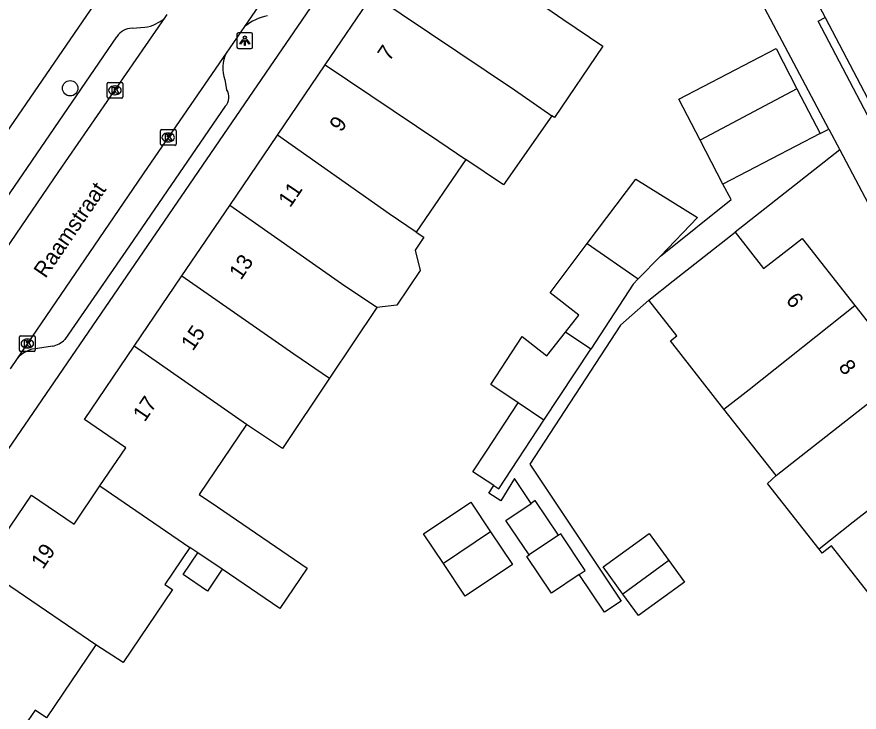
# Model space of a CAD drawing. Extents: x 157321 to 158827, y 386650 to 388532.
# Drawn here: x 157676.1 to 157729.7, y 387550 to 387594.2 of the extents above; entities that cross this region are included whole.
import ezdxf

# ---------------------------------------------------------------- set-up
doc = ezdxf.new("R2010")
doc.units = 0
for name, color, linetype in [('IMGEO_Boom', 7, 'Continuous'), ('IMGEO_Kolk', 7, 'Continuous'), ('IMGEO_Lichtpunt', 7, 'Continuous'), ('IMGEO_Openbare_ruimte_label', 7, 'Continuous'), ('IMGEO_Pand', 7, 'Continuous'), ('IMGEO_Pand_nummerreeks', 7, 'Continuous'), ('IMGEO_Rijbaan_lokaal_open', 7, 'Continuous'), ('IMGEO_Voetpad_open', 7, 'Continuous')]:
    doc.layers.add(name, color=color, linetype=linetype)

msp = doc.modelspace()

# ---------------------------------------------------------------- linework, layer by layer
at = {"layer": 'IMGEO_Boom'}
msp.add_circle((157679.513, 387589.674), 0.489, dxfattribs=at)
at = {"layer": 'IMGEO_Kolk'}
for p, q in [((157681.933, 387590.046), (157682.785, 387590.046)), ((157681.858, 387589.12), (157681.858, 387589.972)), ((157682.346, 387589.826), (157682.371, 387589.826)), ((157682.859, 387589.972), (157682.859, 387589.12)), ((157682.785, 387589.046), (157681.933, 387589.046)), ((157682.369, 387589.266), (157682.344, 387589.266)), ((157685.247, 387586.123), (157685.247, 387586.975)), ((157685.322, 387587.049), (157686.174, 387587.049)), ((157685.735, 387586.829), (157685.76, 387586.829)), ((157686.248, 387586.975), (157686.248, 387586.123)), ((157685.758, 387586.269), (157685.733, 387586.269)), ((157686.174, 387586.049), (157685.322, 387586.049)), ((157676.365, 387573.952), (157677.217, 387573.952)), ((157676.29, 387573.026), (157676.29, 387573.878)), ((157676.778, 387573.732), (157676.803, 387573.732)), ((157677.291, 387573.878), (157677.291, 387573.026)), ((157677.217, 387572.952), (157676.365, 387572.952)), ((157676.801, 387573.172), (157676.776, 387573.172))]:
    msp.add_line(p, q, dxfattribs=at)
for points in [[(157681.933, 387590.046), (157682.785, 387590.046)], [(157681.858, 387589.12), (157681.858, 387589.972)], [(157682.179, 387589.746), (157682.302, 387589.746), (157682.302, 387589.595), (157682.432, 387589.746), (157682.596, 387589.746), (157682.45, 387589.595), (157682.603, 387589.346), (157682.451, 387589.346), (157682.366, 387589.51), (157682.302, 387589.443), (157682.302, 387589.346), (157682.179, 387589.346), (157682.179, 387589.746)], [(157682.859, 387589.972), (157682.859, 387589.12)], [(157682.785, 387589.046), (157681.933, 387589.046)], [(157685.247, 387586.123), (157685.247, 387586.975)], [(157685.322, 387587.049), (157686.174, 387587.049)], [(157686.248, 387586.975), (157686.248, 387586.123)], [(157685.568, 387586.749), (157685.691, 387586.749), (157685.691, 387586.598), (157685.821, 387586.749), (157685.985, 387586.749), (157685.839, 387586.598), (157685.992, 387586.349), (157685.84, 387586.349), (157685.755, 387586.513), (157685.691, 387586.446), (157685.691, 387586.349), (157685.568, 387586.349), (157685.568, 387586.749)], [(157686.174, 387586.049), (157685.322, 387586.049)], [(157676.365, 387573.952), (157677.217, 387573.952)], [(157676.29, 387573.026), (157676.29, 387573.878)], [(157676.611, 387573.652), (157676.734, 387573.652), (157676.734, 387573.501), (157676.864, 387573.652), (157677.028, 387573.652), (157676.882, 387573.501), (157677.035, 387573.252), (157676.883, 387573.252), (157676.798, 387573.416), (157676.734, 387573.349), (157676.734, 387573.252), (157676.611, 387573.252), (157676.611, 387573.652)], [(157677.291, 387573.878), (157677.291, 387573.026)], [(157677.217, 387572.952), (157676.365, 387572.952)]]:
    msp.add_lwpolyline(points, dxfattribs=at)
for centre, start, end in [((157681.935, 387589.97), 91.552, 178.448), ((157681.935, 387589.97), 91.552, 178.448), ((157682.783, 387589.97), 1.552, 88.448), ((157682.783, 387589.97), 1.552, 88.448), ((157681.935, 387589.122), 181.552, 268.448), ((157681.935, 387589.122), 181.552, 268.448), ((157682.783, 387589.122), 271.552, 358.448), ((157682.783, 387589.122), 271.552, 358.448), ((157685.324, 387586.973), 91.552, 178.448), ((157685.324, 387586.973), 91.552, 178.448), ((157686.172, 387586.973), 1.552, 88.448), ((157686.172, 387586.973), 1.552, 88.448), ((157685.324, 387586.125), 181.552, 268.448), ((157685.324, 387586.125), 181.552, 268.448), ((157686.172, 387586.125), 271.552, 358.448), ((157686.172, 387586.125), 271.552, 358.448), ((157676.367, 387573.876), 91.552, 178.448), ((157676.367, 387573.876), 91.552, 178.448), ((157677.215, 387573.876), 1.552, 88.448), ((157677.215, 387573.876), 1.552, 88.448), ((157676.367, 387573.028), 181.552, 268.448), ((157676.367, 387573.028), 181.552, 268.448), ((157677.215, 387573.028), 271.552, 358.448), ((157677.215, 387573.028), 271.552, 358.448)]:
    msp.add_arc(centre, 0.0765, start, end, dxfattribs=at)
for centre, major_axis, ratio, start_param, end_param in [((157682.345, 387589.546), (-0.387, 0.002), 0.722429, 4.712389, 7.853982), ((157682.37, 387589.546), (-0.39, 0.002), 0.717154, 1.570796, 4.712389), ((157685.734, 387586.549), (-0.387, 0.002), 0.722429, 4.712389, 7.853982), ((157685.759, 387586.549), (-0.39, 0.002), 0.717154, 1.570796, 4.712389), ((157676.777, 387573.452), (-0.387, 0.002), 0.722429, 4.712389, 7.853982), ((157676.802, 387573.452), (-0.39, 0.002), 0.717154, 1.570796, 4.712389)]:
    msp.add_ellipse(centre, major_axis=major_axis, ratio=ratio, start_param=start_param, end_param=end_param, dxfattribs=at)
at = {"layer": 'IMGEO_Lichtpunt'}
for p, q in [((157690.117, 387593.104), (157690.117, 387592.297)), ((157690.117, 387593.104), (157690.117, 387592.297)), ((157691.019, 387593.199), (157690.211, 387593.199)), ((157691.019, 387593.199), (157690.211, 387593.199)), ((157691.113, 387592.297), (157691.113, 387593.104)), ((157691.113, 387592.297), (157691.113, 387593.104)), ((157690.211, 387592.203), (157691.019, 387592.203)), ((157690.211, 387592.203), (157691.019, 387592.203))]:
    msp.add_line(p, q, dxfattribs=at)
for points in [[(157690.491, 387592.768), (157690.53, 387592.74), (157690.342, 387592.478), (157690.304, 387592.505), (157690.491, 387592.768)], [(157690.593, 387592.72), (157690.64, 387592.72), (157690.64, 387592.398), (157690.593, 387592.398), (157690.593, 387592.72)], [(157690.703, 387592.74), (157690.741, 387592.767), (157690.928, 387592.505), (157690.889, 387592.477), (157690.703, 387592.74)]]:
    msp.add_lwpolyline(points, dxfattribs=at)
msp.add_circle((157690.616, 387592.902), 0.0994, dxfattribs=at)
for centre, start, end in [((157690.211, 387593.104), 90, 180), ((157690.211, 387593.104), 90, 180), ((157691.019, 387593.104), 0, 90), ((157691.019, 387593.104), 0, 90), ((157690.211, 387592.297), 180, 270), ((157690.211, 387592.297), 180, 270), ((157691.019, 387592.297), 270, 0), ((157691.019, 387592.297), 270, 360)]:
    msp.add_arc(centre, 0.0946, start, end, dxfattribs=at)
at = {"layer": 'IMGEO_Pand'}
for points in [[(157695.719, 387591.162), (157698.751, 387595.629)], [(157698.751, 387595.629), (157707.759, 387589.578), (157710.13, 387587.931)], [(157709.21, 387595.329), (157709.14, 387595.226), (157710.829, 387594.072), (157713.365, 387592.357), (157710.294, 387587.817), (157710.13, 387587.931)], [(157719.555, 387586.376), (157718.204, 387588.985), (157724.397, 387592.193), (157725.716, 387589.646)], [(157692.687, 387586.693), (157695.719, 387591.162)], [(157695.719, 387591.162), (157702.953, 387586.313), (157704.671, 387585.141)], [(157725.716, 387589.646), (157719.555, 387586.376)], [(157725.716, 387589.646), (157727.194, 387586.793)], [(157710.13, 387587.931), (157707.068, 387583.534), (157704.671, 387585.141)], [(157727.194, 387586.793), (157721.001, 387583.585)], [(157689.656, 387582.226), (157692.687, 387586.693)], [(157701.518, 387580.526), (157699.802, 387581.697), (157692.687, 387586.693)], [(157721.001, 387583.585), (157719.555, 387586.376)], [(157704.671, 387585.141), (157701.518, 387580.526)], [(157712.376, 387579.808), (157715.467, 387583.909), (157719.39, 387581.457), (157717.037, 387579.016)], [(157686.623, 387577.758), (157689.656, 387582.226)], [(157698.999, 387575.741), (157696.763, 387577.245), (157689.656, 387582.226)], [(157701.518, 387580.526), (157701.988, 387580.206), (157701.442, 387579.39), (157701.768, 387578.094), (157700.287, 387575.882), (157698.999, 387575.741)], [(157716.295, 387576.212), (157717.85, 387577.435), (157721.779, 387580.526)], [(157721.779, 387580.526), (157723.598, 387578.214), (157725.367, 387579.606), (157726.042, 387580.137), (157729.403, 387575.865)], [(157710.995, 387574.18), (157711.84, 387575.263), (157710.021, 387576.682), (157712.376, 387579.808)], [(157712.376, 387579.808), (157715.631, 387577.556)], [(157715.631, 387577.556), (157717.037, 387579.016)], [(157683.592, 387573.291), (157686.623, 387577.758)], [(157686.623, 387577.758), (157693.726, 387572.794), (157696.003, 387571.263)], [(157715.631, 387577.556), (157715.312, 387577.224), (157712.602, 387573.104)], [(157721.076, 387569.293), (157717.673, 387573.619), (157718.082, 387573.941), (157716.295, 387576.212)], [(157698.999, 387575.741), (157696.003, 387571.263)], [(157721.076, 387569.293), (157722.669, 387570.543), (157729.403, 387575.865)], [(157729.403, 387575.865), (157732.748, 387571.614)], [(157707.996, 387569.69), (157706.259, 387570.858), (157708.243, 387573.91), (157709.824, 387572.678), (157710.995, 387574.18)], [(157712.602, 387573.104), (157710.995, 387574.18)], [(157681.403, 387564.406), (157683.052, 387566.836), (157680.423, 387568.621), (157683.592, 387573.291)], [(157690.733, 387568.312), (157683.592, 387573.291)], [(157709.632, 387568.589), (157712.602, 387573.104)], [(157696.003, 387571.263), (157693.008, 387566.789), (157690.733, 387568.312)], [(157724.394, 387565.064), (157725.983, 387566.318), (157732.748, 387571.614)], [(157706.438, 387564.433), (157705.112, 387565.304), (157705.978, 387566.621), (157707.996, 387569.69)], [(157709.632, 387568.589), (157707.996, 387569.69)], [(157724.394, 387565.064), (157721.076, 387569.293)], [(157706.438, 387564.433), (157706.76, 387564.221), (157709.632, 387568.589)], [(157690.733, 387568.312), (157687.709, 387563.856), (157688.871, 387563.067), (157694.584, 387559.188), (157692.844, 387556.624), (157689.185, 387559.107)], [(157736.08, 387567.379), (157729.298, 387562.094), (157727.116, 387560.38)], [(157727.116, 387560.38), (157723.836, 387564.561), (157724.394, 387565.064)], [(157673.928, 387559.222), (157677.05, 387563.822), (157679.759, 387561.983), (157681.403, 387564.406)], [(157681.403, 387564.406), (157687.13, 387560.501)], [(157703.242, 387559.473), (157701.975, 387561.357), (157704.975, 387563.373), (157706.242, 387561.489)], [(157708.692, 387560.017), (157707.215, 387562.216), (157708.823, 387563.296)], [(157710.558, 387561.271), (157709.081, 387563.47), (157708.823, 387563.296)], [(157706.242, 387561.489), (157707.631, 387559.422), (157704.631, 387557.406), (157703.242, 387559.473)], [(157706.242, 387561.489), (157703.242, 387559.473)], [(157710.558, 387561.271), (157708.692, 387560.017)], [(157711.861, 387558.775), (157712.258, 387559.042), (157710.697, 387561.365), (157710.558, 387561.271)], [(157714.646, 387557.537), (157713.393, 387559.265), (157716.323, 387561.389), (157717.576, 387559.66)], [(157731.059, 387556.57), (157727.902, 387560.594), (157727.311, 387560.131), (157727.116, 387560.38)], [(157687.13, 387560.501), (157685.536, 387558.152), (157686.029, 387557.817), (157682.886, 387553.184), (157681.146, 387554.299)], [(157689.185, 387559.107), (157688.244, 387557.719), (157686.697, 387558.769), (157687.639, 387560.156)], [(157687.639, 387560.156), (157687.13, 387560.501)], [(157689.185, 387559.107), (157687.639, 387560.156)], [(157711.861, 387558.775), (157710.112, 387557.599), (157708.551, 387559.922), (157708.692, 387560.017)], [(157717.576, 387559.66), (157718.568, 387558.291), (157715.639, 387556.168), (157714.646, 387557.537)], [(157717.576, 387559.66), (157714.646, 387557.537)], [(157681.146, 387554.299), (157678.007, 387549.675), (157677.286, 387550.164), (157676.592, 387549.142), (157675.192, 387548.511), (157674.024, 387549.304), (157674.061, 387550.86), (157674.755, 387551.882), (157670.778, 387554.58), (157673.928, 387559.222)], [(157681.146, 387554.299), (157673.928, 387559.222)]]:
    msp.add_lwpolyline(points, dxfattribs=at)
at = {"layer": 'IMGEO_Rijbaan_lokaal_open'}
for points in [[(157696.959, 387602.862), (157690.592, 387593.594)], [(157724.678, 387599.557), (157727.511, 387594.161)], [(157685.555, 387594.174), (157685.678, 387594.352)], [(157672.994, 387575.888), (157678.803, 387584.395), (157685.555, 387594.174)], [(157727.511, 387594.161), (157732.446, 387584.764)], [(157690.592, 387593.594), (157689.434, 387591.911)], [(157689.434, 387591.911), (157684.429, 387584.633), (157676.142, 387572.505)], [(157676.142, 387572.505), (157675.697, 387571.853)]]:
    msp.add_lwpolyline(points, dxfattribs=at)
at = {"layer": 'IMGEO_Voetpad_open'}
for points in [[(157712.78, 387615.384), (157707.158, 387612.356), (157706.257, 387611.54), (157692.204, 387591.043), (157667.746, 387555.368)], [(157656.917, 387559.848), (157687.645, 387604.627)], [(157727.739, 387587.082), (157719.417, 387602.787)], [(157732.446, 387584.764), (157732.004, 387584.532), (157727.069, 387593.929), (157727.511, 387594.161)], [(157683.447, 387593.485), (157684.26, 387593.549)], [(157673.126, 387579.286), (157682.483, 387592.951)], [(157689.343, 387590.209), (157689.459, 387589.587)], [(157689.373, 387588.533), (157683.29, 387579.668), (157679.172, 387573.705)], [(157727.194, 387586.793), (157727.739, 387587.082)], [(157727.739, 387587.082), (157728.437, 387585.765)], [(157728.437, 387585.765), (157721.779, 387580.526)], [(157728.437, 387585.765), (157731.431, 387580.114), (157730.809, 387577.363), (157746.726, 387556.998), (157749.611, 387553.306)], [(157717.037, 387579.016), (157721.542, 387582.597), (157721.001, 387583.585)], [(157716.295, 387576.212), (157714.5, 387574.631), (157708.734, 387565.797), (157714.534, 387557.092), (157713.471, 387556.378), (157711.861, 387558.775)], [(157678.398, 387573.286), (157677.446, 387573.146)], [(157708.823, 387563.296), (157707.766, 387564.869), (157706.883, 387563.467), (157706.119, 387563.948), (157706.438, 387564.433)]]:
    msp.add_lwpolyline(points, dxfattribs=at)
for centre, radius, start, end in [((157683.917, 387595.915), 2.39, 278.2584, 313.2679), ((157692.799, 387590.777), 3.579, 101.8905, 128.0793), ((157683.463, 387592.318), 1.167, 90.8021, 147.1657), ((157691.364, 387590.954), 2.154, 153.6369, 200.2421), ((157688.758, 387589.114), 0.846, 316.6502, 34.0205), ((157678.031, 387574.889), 1.644, 282.907, 313.9502), ((157677.55, 387571.287), 1.862, 93.2114, 139.1428)]:
    msp.add_arc(centre, radius, start, end, dxfattribs=at)

# ---------------------------------------------------------------- texts
at = {"layer": 'IMGEO_Openbare_ruimte_label'}
msp.add_text('Raamstraat', height=1, rotation=55.6421, dxfattribs=at).set_placement((157677.948, 387577.551))
at = {"layer": 'IMGEO_Pand_nummerreeks'}
for s, rotation, p in [('7', 55.8405, (157699.808, 387591.343)), ('9', 55.8386, (157696.748, 387586.836)), ('11', 55.8405, (157693.495, 387582.043)), ('13', 55.8386, (157690.372, 387577.44)), ('6', 308.1954, (157724.966, 387576.2)), ('15', 55.8386, (157687.313, 387572.932)), ('8', 308.1954, (157728.312, 387571.947)), ('17', 55.8405, (157684.254, 387568.424)), ('19', 55.8376, (157677.784, 387559.061))]:
    msp.add_text(s, height=1, rotation=rotation, dxfattribs=at).set_placement(p)

doc.saveas('drawing.dxf')
